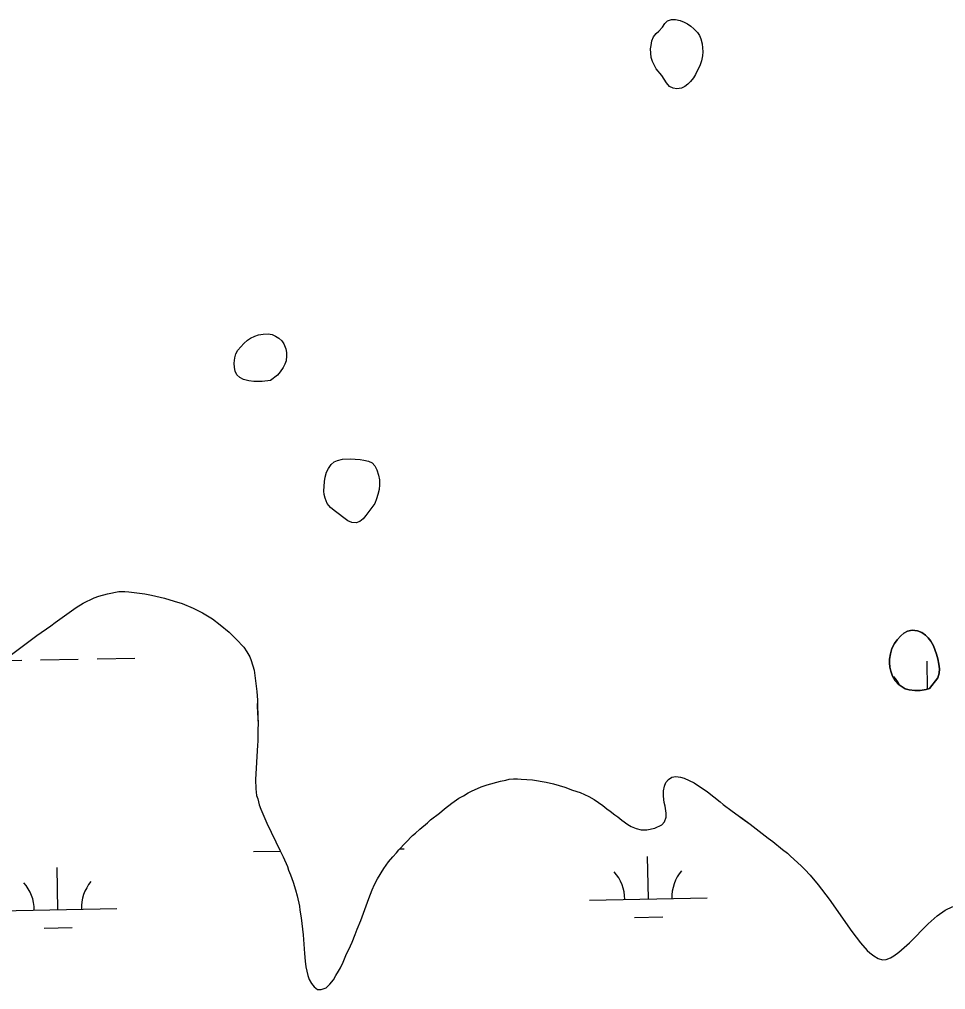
# Model space of a CAD drawing. Extents: x 3957609 to 3995875, y 234277 to 260273.
# Drawn here: x 3987141 to 3987929, y 255754 to 256579 of the extents above; entities that cross this region are included whole.
import ezdxf

# ---------------------------------------------------------------- set-up
doc = ezdxf.new("R2010")
doc.units = 0
doc.layers.add('V-RIVR-EDGE', color=7, linetype='Continuous')
doc.layers.add('V-WETL-SWMP', color=7, linetype='Continuous')

msp = doc.modelspace()

# ---------------------------------------------------------------- linework, layer by layer
at = {"layer": 'V-RIVR-EDGE'}
for points in [[(3987678.23, 256556.535), (3987679.027, 256560.495), (3987680.344, 256563.832), (3987682.597, 256566.535), (3987684.849, 256568.614), (3987687.889, 256572.099), (3987689.986, 256575.116), (3987692.185, 256577.406), (3987695.632, 256578.487), (3987698.921, 256578.579), (3987702.884, 256577.627), (3987706.478, 256576.257), (3987709.29, 256574.733), (3987712.153, 256572.896), (3987714.701, 256570.696), (3987717.664, 256567.555), (3987719.323, 256564.993), (3987720.513, 256562.171), (3987721.697, 256557.731), (3987722.049, 256554.441), (3987722.141, 256550.999), (3987721.92, 256547.661), (3987721.121, 256543.331), (3987720.067, 256539.997), (3987716.122, 256531.766), (3987714.338, 256528.8), (3987711.77, 256525.939), (3987709.415, 256523.652), (3987706.955, 256521.626), (3987704.029, 256520.281), (3987700.322, 256519.615), (3987696.984, 256520.203), (3987693.963, 256521.569), (3987691.313, 256524.606), (3987689.498, 256527.795), (3987687.37, 256530.828), (3987682.748, 256536.689), (3987680.778, 256539.88), (3987679.379, 256542.911), (3987678.453, 256546.254), (3987677.997, 256549.752), (3987677.907, 256553.51), (3987678.23, 256556.535)], [(3987324.545, 256291.06), (3987325.495, 256294.499), (3987327.176, 256297.624), (3987332.102, 256303.031), (3987335.348, 256305.941), (3987337.857, 256307.602), (3987341.412, 256309.259), (3987344.754, 256310.396), (3987348.723, 256311.11), (3987353.002, 256311.305), (3987356.34, 256310.77), (3987359.152, 256309.507), (3987361.964, 256307.619), (3987364.458, 256305.419), (3987366.119, 256302.906), (3987367.774, 256298.624), (3987368.388, 256295.595), (3987368.587, 256292.568), (3987368.048, 256288.5), (3987366.996, 256285.687), (3987365.628, 256282.768), (3987363.213, 256279.127), (3987360.907, 256276.108), (3987354.734, 256271.748), (3987347.845, 256270.834), (3987344.818, 256270.74), (3987340.644, 256270.861), (3987336.472, 256271.398), (3987331.78, 256272.667), (3987328.762, 256274.349), (3987326.369, 256276.548), (3987324.919, 256279.579), (3987324.201, 256282.713), (3987324.004, 256286.575), (3987324.545, 256291.06)], [(3987400.855, 256185.801), (3987401.39, 256189.451), (3987402.451, 256193.83), (3987404.028, 256197.059), (3987406.543, 256200.285), (3987409.055, 256202.466), (3987411.878, 256203.814), (3987416.055, 256204.842), (3987422.632, 256205.026), (3987431.186, 256204.578), (3987434.315, 256204.147), (3987438.067, 256203.3), (3987441.193, 256201.618), (3987443.585, 256199.314), (3987445.346, 256195.863), (3987446.685, 256191.268), (3987447.4, 256187.194), (3987447.595, 256183.02), (3987447.267, 256179.16), (3987446.208, 256174.886), (3987445.047, 256171.029), (3987443.466, 256167.175), (3987436.019, 256156.871), (3987433.713, 256154.062), (3987430.678, 256151.776), (3987427.754, 256150.848), (3987424.1, 256150.967), (3987420.559, 256152.544), (3987408.904, 256161.144), (3987405.783, 256163.661), (3987403.081, 256167.113), (3987401.429, 256171.607), (3987400.605, 256174.74), (3987400.302, 256177.767), (3987400.855, 256185.801)], [(3987143.956, 256045.583), (3987156.326, 256054.936), (3987168.301, 256063.311), (3987171.836, 256066.039), (3987189.698, 256078.896), (3987195.586, 256082.592), (3987205.001, 256087.061), (3987208.921, 256088.417), (3987216.369, 256090.545), (3987225.968, 256092.271), (3987231.06, 256092.447), (3987234.388, 256092.241), (3987248.087, 256090.428), (3987253.762, 256089.429), (3987264.909, 256086.645), (3987273.126, 256084.266), (3987279.773, 256082.089), (3987289.157, 256078.333), (3987293.065, 256076.166), (3987297.169, 256074.192), (3987301.273, 256071.828), (3987305.57, 256069.072), (3987312.208, 256064.152), (3987319.625, 256057.859), (3987325.673, 256051.963), (3987332.305, 256045.085), (3987334.836, 256041.161), (3987337.169, 256036.844), (3987338.528, 256033.903), (3987340.849, 256025.672), (3987343.13, 256007.455), (3987343.689, 256000.013), (3987343.673, 255994.922), (3987344.398, 255979.451), (3987344.187, 255975.734), (3987344.148, 255965.16), (3987343.747, 255961.834), (3987342.071, 255932.667), (3987342.436, 255924.833), (3987343.001, 255919.154), (3987343.97, 255916.215), (3987345.322, 255911.118), (3987346.677, 255907.392), (3987351.724, 255895.432), (3987363.188, 255871.894), (3987365.718, 255866.991), (3987369.21, 255858.754), (3987370.178, 255855.619), (3987371.925, 255851.5), (3987374.055, 255845.424), (3987376.185, 255838.76), (3987377.539, 255833.859), (3987379.464, 255825.04), (3987379.843, 255821.712), (3987380.994, 255815.05), (3987382.702, 255800.753), (3987383.621, 255784.692), (3987384.187, 255778.231), (3987384.95, 255773.332), (3987386.491, 255766.082), (3987387.848, 255762.554), (3987389.794, 255759.217), (3987391.936, 255756.469), (3987394.867, 255754.304), (3987397.998, 255754.097), (3987402.115, 255755.65), (3987405.258, 255758.574), (3987408.404, 255762.478), (3987410.376, 255765.994), (3987412.74, 255769.705), (3987414.317, 255772.638), (3987416.488, 255777.328), (3987419.451, 255784.561), (3987421.423, 255788.274), (3987424.186, 255794.334), (3987426.951, 255800.98), (3987428.534, 255805.478), (3987431.497, 255812.908), (3987438.42, 255831.481), (3987441.383, 255838.909), (3987443.357, 255843.407), (3987445.921, 255848.291), (3987451.24, 255857.081), (3987455.176, 255862.549), (3987458.717, 255867.04), (3987461.861, 255870.356), (3987463.829, 255872.896), (3987475.62, 255884.991), (3987478.173, 255887.135), (3987481.71, 255890.449), (3987488.387, 255895.907), (3987490.941, 255898.248), (3987498.401, 255903.898), (3987502.723, 255907.601), (3987509.006, 255912.473), (3987514.894, 255916.76), (3987518.82, 255918.9), (3987522.744, 255921.429), (3987525.685, 255922.595), (3987533.922, 255926.283), (3987539.019, 255928.028)], [(3987881.234, 256028.185), (3987882.006, 256024.659), (3987883.362, 256020.542), (3987885.697, 256016.618), (3987888.23, 256013.671), (3987891.55, 256011.312), (3987894.286, 256009.735), (3987897.61, 256008.744), (3987902.308, 256008.137), (3987907.006, 256008.318), (3987912.1, 256009.082), (3987915.04, 256010.048), (3987922.122, 256019.031), (3987923.116, 256023.137), (3987923.325, 256026.662), (3987922.948, 256030.774), (3987921.985, 256035.085), (3987920.824, 256039.202), (3987918.307, 256046.259), (3987915.97, 256050.183), (3987913.828, 256052.931), (3987911.487, 256055.291), (3987908.364, 256057.652), (3987904.843, 256059.034), (3987900.147, 256059.639), (3987896.228, 256058.674), (3987893.09, 256056.925), (3987890.534, 256054.779), (3987887.39, 256051.266), (3987885.029, 256048.143), (3987882.858, 256043.844), (3987881.668, 256039.345), (3987880.87, 256035.04), (3987880.857, 256031.712), (3987881.234, 256028.185)], [(3987133.552, 256037.985), (3987143.956, 256045.583)], [(3987539.019, 255928.028), (3987550.189, 255931.118), (3987554.893, 255932.081), (3987557.832, 255932.853), (3987561.357, 255933.232), (3987564.882, 255933.218), (3987568.013, 255932.814), (3987577.409, 255932.388), (3987589.15, 255930.387), (3987595.409, 255928.995), (3987604.994, 255926.217), (3987611.639, 255923.647), (3987617.898, 255921.47), (3987625.523, 255918.31), (3987629.82, 255915.554), (3987637.239, 255910.436), (3987640.559, 255907.681), (3987643.488, 255905.715), (3987647.391, 255902.567), (3987650.128, 255900.796), (3987653.445, 255898.041), (3987658.522, 255894.498), (3987661.453, 255892.727), (3987665.557, 255890.949), (3987669.862, 255889.954), (3987674.757, 255889.935), (3987681.613, 255891.281), (3987687.303, 255894), (3987689.66, 255896.538), (3987691.047, 255900.644), (3987691.255, 255904.167), (3987690.297, 255910.044), (3987689.527, 255913.18), (3987688.761, 255918.47), (3987688.779, 255922.971), (3987689.576, 255927.082), (3987690.959, 255930.012), (3987693.121, 255932.55), (3987696.066, 255934.498), (3987699.396, 255935.073), (3987703.31, 255934.665), (3987706.439, 255933.676), (3987715.041, 255929.728), (3987726.172, 255922.052), (3987736.909, 255913.788), (3987739.642, 255911.429), (3987747.256, 255905.723), (3987752.333, 255902.18), (3987755.847, 255899.428), (3987762.487, 255894.703), (3987777.716, 255882.9), (3987781.816, 255879.947), (3987790.014, 255873.26), (3987794.114, 255870.112), (3987796.652, 255867.559), (3987805.823, 255859.301), (3987808.944, 255856.157), (3987813.429, 255851.443), (3987820.251, 255842.999), (3987829.604, 255831.02), (3987848.888, 255803.538), (3987856.289, 255793.722), (3987861.944, 255787.437), (3987864.09, 255785.274), (3987867.607, 255782.716), (3987871.318, 255780.549), (3987874.836, 255779.362), (3987877.972, 255779.546), (3987881.892, 255781.098), (3987884.64, 255782.655), (3987888.763, 255785.966), (3987897.798, 255793.962), (3987913.912, 255809.957), (3987921.377, 255816.783), (3987928.248, 255821.651), (3987934.72, 255824.76)]]:
    msp.add_lwpolyline(points, dxfattribs=at)
at = {"layer": 'V-WETL-SWMP'}
for p, q in [((3987195.586, 256082.593), (3987205, 256087.062)), ((3987205, 256087.062), (3987208.921, 256088.418)), ((3987208.921, 256088.418), (3987216.369, 256090.544)), ((3987216.369, 256090.544), (3987225.969, 256092.271)), ((3987225.969, 256092.271), (3987231.06, 256092.448)), ((3987231.06, 256092.448), (3987234.388, 256092.24)), ((3987234.388, 256092.24), (3987248.086, 256090.428)), ((3987248.086, 256090.428), (3987253.761, 256089.428)), ((3987253.761, 256089.428), (3987264.91, 256086.646)), ((3987264.91, 256086.646), (3987273.125, 256084.266)), ((3987171.835, 256066.039), (3987189.699, 256078.895)), ((3987189.699, 256078.895), (3987195.586, 256082.593)), ((3987273.125, 256084.266), (3987279.773, 256082.088)), ((3987279.773, 256082.088), (3987289.158, 256078.333)), ((3987289.158, 256078.333), (3987293.065, 256076.165)), ((3987293.065, 256076.165), (3987297.17, 256074.192)), ((3987297.17, 256074.192), (3987301.273, 256071.828)), ((3987301.273, 256071.828), (3987305.57, 256069.071)), ((3987305.57, 256069.071), (3987312.208, 256064.152)), ((3987156.326, 256054.936), (3987168.3, 256063.311)), ((3987168.3, 256063.311), (3987171.835, 256066.039)), ((3987312.208, 256064.152), (3987319.625, 256057.859)), ((3987143.957, 256045.584), (3987156.326, 256054.936)), ((3987319.625, 256057.859), (3987325.673, 256051.963)), ((3987325.673, 256051.963), (3987332.305, 256045.086)), ((3987133.552, 256037.986), (3987143.957, 256045.584)), ((3987332.305, 256045.086), (3987334.835, 256041.161)), ((3987207.434, 256035.232), (3987239.429, 256035.814)), ((3987334.835, 256041.161), (3987337.169, 256036.845)), ((3987337.169, 256036.845), (3987338.529, 256033.903)), ((3987128.271, 256033.793), (3987143.445, 256034.068)), ((3987159.442, 256034.359), (3987191.437, 256034.941)), ((3987338.529, 256033.903), (3987340.848, 256025.672)), ((3987913.243, 256009.457), (3987912.809, 256033.313)), ((3987340.848, 256025.672), (3987343.13, 256007.455)), ((3987343.13, 256007.455), (3987343.69, 256000.013)), ((3987343.69, 256000.013), (3987343.672, 255994.922)), ((3987343.672, 255994.922), (3987344.398, 255979.452)), ((3987344.398, 255979.452), (3987344.188, 255975.733)), ((3987344.188, 255975.733), (3987344.149, 255965.161)), ((3987343.746, 255961.834), (3987342.072, 255932.667)), ((3987344.149, 255965.161), (3987343.746, 255961.834)), ((3987342.072, 255932.667), (3987342.435, 255924.834)), ((3987533.922, 255926.283), (3987539.019, 255928.027)), ((3987539.019, 255928.027), (3987550.19, 255931.118)), ((3987550.19, 255931.118), (3987554.893, 255932.08)), ((3987554.893, 255932.08), (3987557.832, 255932.852)), ((3987557.832, 255932.852), (3987561.358, 255933.231)), ((3987561.358, 255933.231), (3987564.882, 255933.218)), ((3987564.882, 255933.218), (3987568.013, 255932.815)), ((3987568.013, 255932.815), (3987577.41, 255932.388)), ((3987577.41, 255932.388), (3987589.15, 255930.387)), ((3987589.15, 255930.387), (3987595.41, 255928.994)), ((3987595.41, 255928.994), (3987604.993, 255926.217)), ((3987689.577, 255927.081), (3987690.959, 255930.013)), ((3987690.959, 255930.013), (3987693.122, 255932.55)), ((3987693.122, 255932.55), (3987696.066, 255934.497)), ((3987696.066, 255934.497), (3987699.396, 255935.072)), ((3987699.396, 255935.072), (3987703.31, 255934.666)), ((3987703.31, 255934.666), (3987706.439, 255933.676)), ((3987706.439, 255933.676), (3987715.04, 255929.728)), ((3987715.04, 255929.728), (3987726.171, 255922.052)), ((3987342.435, 255924.834), (3987343.001, 255919.154)), ((3987518.819, 255918.899), (3987522.744, 255921.43)), ((3987522.744, 255921.43), (3987525.685, 255922.594)), ((3987525.685, 255922.594), (3987533.922, 255926.283)), ((3987604.993, 255926.217), (3987611.64, 255923.648)), ((3987611.64, 255923.648), (3987617.898, 255921.471)), ((3987617.898, 255921.471), (3987625.522, 255918.31)), ((3987688.762, 255918.469), (3987688.779, 255922.972)), ((3987688.779, 255922.972), (3987689.577, 255927.081)), ((3987726.171, 255922.052), (3987736.909, 255913.789)), ((3987343.001, 255919.154), (3987343.969, 255916.214)), ((3987343.969, 255916.214), (3987345.321, 255911.118)), ((3987502.723, 255907.602), (3987509.006, 255912.474)), ((3987509.006, 255912.474), (3987514.895, 255916.76)), ((3987514.895, 255916.76), (3987518.819, 255918.899)), ((3987625.522, 255918.31), (3987629.819, 255915.554)), ((3987629.819, 255915.554), (3987637.24, 255910.436)), ((3987689.526, 255913.18), (3987688.762, 255918.469)), ((3987690.298, 255910.045), (3987689.526, 255913.18)), ((3987736.909, 255913.789), (3987739.642, 255911.429)), ((3987739.642, 255911.429), (3987747.256, 255905.723)), ((3987345.321, 255911.118), (3987346.678, 255907.393)), ((3987346.678, 255907.393), (3987351.724, 255895.432)), ((3987490.941, 255898.248), (3987498.402, 255903.898)), ((3987498.402, 255903.898), (3987502.723, 255907.602)), ((3987637.24, 255910.436), (3987640.559, 255907.682)), ((3987640.559, 255907.682), (3987643.488, 255905.714)), ((3987643.488, 255905.714), (3987647.392, 255902.567)), ((3987691.255, 255904.167), (3987690.298, 255910.045)), ((3987691.046, 255900.644), (3987691.255, 255904.167)), ((3987747.256, 255905.723), (3987752.334, 255902.181)), ((3987351.724, 255895.432), (3987363.189, 255871.895)), ((3987481.71, 255890.45), (3987488.387, 255895.908)), ((3987488.387, 255895.908), (3987490.941, 255898.248)), ((3987647.392, 255902.567), (3987650.127, 255900.795)), ((3987650.127, 255900.795), (3987653.445, 255898.041)), ((3987653.445, 255898.041), (3987658.523, 255894.498)), ((3987687.302, 255894.001), (3987689.661, 255896.538)), ((3987689.661, 255896.538), (3987691.046, 255900.644)), ((3987752.334, 255902.181), (3987755.848, 255899.427)), ((3987755.848, 255899.427), (3987762.487, 255894.703)), ((3987475.62, 255884.991), (3987478.174, 255887.135)), ((3987478.174, 255887.135), (3987481.71, 255890.45)), ((3987658.523, 255894.498), (3987661.453, 255892.726)), ((3987661.453, 255892.726), (3987665.558, 255890.948)), ((3987665.558, 255890.948), (3987669.862, 255889.954)), ((3987669.862, 255889.954), (3987674.756, 255889.936)), ((3987674.756, 255889.936), (3987681.614, 255891.281)), ((3987681.614, 255891.281), (3987687.302, 255894.001)), ((3987762.487, 255894.703), (3987777.716, 255882.9)), ((3987463.829, 255872.895), (3987475.62, 255884.991)), ((3987777.716, 255882.9), (3987781.816, 255879.948)), ((3987781.816, 255879.948), (3987790.015, 255873.261)), ((3987340.342, 255871.447), (3987363.206, 255871.863)), ((3987363.189, 255871.895), (3987365.717, 255866.991)), ((3987458.717, 255867.04), (3987461.861, 255870.357)), ((3987461.861, 255870.357), (3987463.829, 255872.895)), ((3987464.62, 255873.707), (3987468.32, 255873.774)), ((3987790.015, 255873.261), (3987794.115, 255870.113)), ((3987794.115, 255870.113), (3987796.651, 255867.559)), ((3987365.717, 255866.991), (3987369.21, 255858.755)), ((3987451.24, 255857.082), (3987455.176, 255862.55)), ((3987455.176, 255862.55), (3987458.717, 255867.04)), ((3987675.974, 255831.112), (3987675.32, 255867.106)), ((3987796.651, 255867.559), (3987805.822, 255859.302)), ((3987174.149, 255821.988), (3987173.495, 255857.982)), ((3987369.21, 255858.755), (3987370.178, 255855.619)), ((3987370.178, 255855.619), (3987371.925, 255851.501)), ((3987445.921, 255848.291), (3987451.24, 255857.082)), ((3987805.822, 255859.302), (3987808.943, 255856.158)), ((3987808.943, 255856.158), (3987813.429, 255851.442)), ((3987371.925, 255851.501), (3987374.056, 255845.423)), ((3987374.056, 255845.423), (3987376.185, 255838.759)), ((3987443.358, 255843.406), (3987445.921, 255848.291)), ((3987813.429, 255851.442), (3987820.251, 255842.998)), ((3987376.185, 255838.759), (3987377.538, 255833.859)), ((3987438.419, 255831.481), (3987441.384, 255838.91)), ((3987441.384, 255838.91), (3987443.358, 255843.406)), ((3987820.251, 255842.998), (3987829.605, 255831.02)), ((3987377.538, 255833.859), (3987379.463, 255825.041)), ((3987431.498, 255812.907), (3987438.419, 255831.481)), ((3987625.983, 255830.203), (3987725.966, 255832.021)), ((3987829.605, 255831.02), (3987848.887, 255803.539)), ((3987124.158, 255821.079), (3987224.141, 255822.897)), ((3987379.463, 255825.041), (3987379.842, 255821.712)), ((3987379.842, 255821.712), (3987380.993, 255815.05)), ((3987921.377, 255816.782), (3987928.248, 255821.651)), ((3987928.248, 255821.651), (3987934.72, 255824.76)), ((3987380.993, 255815.05), (3987382.702, 255800.752)), ((3987428.534, 255805.478), (3987431.498, 255812.907)), ((3987664.257, 255815.466), (3987688.253, 255815.902)), ((3987913.912, 255809.957), (3987921.377, 255816.782)), ((3987162.432, 255806.341), (3987186.428, 255806.777)), ((3987426.951, 255800.98), (3987428.534, 255805.478)), ((3987897.799, 255793.961), (3987913.912, 255809.957)), ((3987382.702, 255800.752), (3987383.622, 255784.693)), ((3987424.186, 255794.334), (3987426.951, 255800.98)), ((3987848.887, 255803.539), (3987856.29, 255793.722)), ((3987419.451, 255784.562), (3987421.423, 255788.274)), ((3987421.423, 255788.274), (3987424.186, 255794.334)), ((3987856.29, 255793.722), (3987861.945, 255787.436)), ((3987888.763, 255785.967), (3987897.799, 255793.961)), ((3987383.622, 255784.693), (3987384.186, 255778.23)), ((3987416.488, 255777.328), (3987419.451, 255784.562)), ((3987861.945, 255787.436), (3987864.091, 255785.275)), ((3987864.091, 255785.275), (3987867.606, 255782.716)), ((3987867.606, 255782.716), (3987871.318, 255780.549)), ((3987871.318, 255780.549), (3987874.837, 255779.361)), ((3987874.837, 255779.361), (3987877.971, 255779.546)), ((3987877.971, 255779.546), (3987881.892, 255781.098)), ((3987881.892, 255781.098), (3987884.639, 255782.654)), ((3987884.639, 255782.654), (3987888.763, 255785.967)), ((3987384.186, 255778.23), (3987384.951, 255773.333)), ((3987384.951, 255773.333), (3987386.49, 255766.083)), ((3987412.739, 255769.706), (3987414.317, 255772.637)), ((3987414.317, 255772.637), (3987416.488, 255777.328)), ((3987386.49, 255766.083), (3987387.848, 255762.554)), ((3987408.405, 255762.478), (3987410.376, 255765.995)), ((3987410.376, 255765.995), (3987412.739, 255769.706)), ((3987387.848, 255762.554), (3987389.794, 255759.218)), ((3987389.794, 255759.218), (3987391.937, 255756.469)), ((3987391.937, 255756.469), (3987394.866, 255754.305)), ((3987397.998, 255754.097), (3987402.115, 255755.649)), ((3987402.115, 255755.649), (3987405.259, 255758.574)), ((3987405.259, 255758.574), (3987408.405, 255762.478)), ((3987394.866, 255754.305), (3987397.998, 255754.097))]:
    msp.add_line(p, q, dxfattribs=at)
for points in [[(3987677.906, 256553.509), (3987678.23, 256556.534), (3987679.027, 256560.496), (3987680.344, 256563.831), (3987682.597, 256566.535), (3987684.849, 256568.614), (3987687.888, 256572.099), (3987689.986, 256575.117), (3987692.186, 256577.405), (3987695.633, 256578.488), (3987698.921, 256578.58), (3987702.883, 256577.626), (3987706.478, 256576.257), (3987709.29, 256574.733), (3987712.153, 256572.896), (3987714.701, 256570.696), (3987717.664, 256567.554), (3987719.324, 256564.992), (3987720.513, 256562.17), (3987721.697, 256557.73), (3987722.05, 256554.442), (3987722.142, 256550.998), (3987721.921, 256547.66), (3987721.122, 256543.332), (3987720.067, 256539.996), (3987716.123, 256531.767), (3987714.338, 256528.8), (3987711.771, 256525.939), (3987709.415, 256523.652), (3987706.955, 256521.627), (3987704.028, 256520.281), (3987700.321, 256519.616), (3987696.984, 256520.202), (3987693.963, 256521.57), (3987691.313, 256524.606), (3987689.499, 256527.795), (3987687.371, 256530.829), (3987682.748, 256536.69), (3987680.778, 256539.88), (3987679.38, 256542.912), (3987678.453, 256546.254), (3987677.996, 256549.752)], [(3987324.005, 256286.575), (3987324.544, 256291.06), (3987325.495, 256294.5), (3987327.177, 256297.624), (3987332.101, 256303.032), (3987335.347, 256305.942), (3987337.857, 256307.603), (3987341.411, 256309.259), (3987344.755, 256310.395), (3987348.723, 256311.111), (3987353.002, 256311.304), (3987356.339, 256310.77), (3987359.152, 256309.507), (3987361.963, 256307.618), (3987364.459, 256305.418), (3987366.119, 256302.907), (3987367.773, 256298.623), (3987368.388, 256295.594), (3987368.586, 256292.567), (3987368.049, 256288.5), (3987366.995, 256285.686), (3987365.628, 256282.769), (3987363.214, 256279.126), (3987360.907, 256276.108), (3987354.735, 256271.748), (3987347.844, 256270.834), (3987344.817, 256270.741), (3987340.644, 256270.861), (3987336.472, 256271.398), (3987331.781, 256272.667), (3987328.761, 256274.348), (3987326.369, 256276.548), (3987324.919, 256279.58), (3987324.2, 256282.713)], [(3987400.303, 256177.768), (3987400.855, 256185.801), (3987401.39, 256189.451), (3987402.45, 256193.83), (3987404.027, 256197.059), (3987406.543, 256200.285), (3987409.056, 256202.467), (3987411.878, 256203.813), (3987416.056, 256204.842), (3987422.631, 256205.026), (3987431.186, 256204.577), (3987434.315, 256204.148), (3987438.068, 256203.3), (3987441.193, 256201.618), (3987443.584, 256199.314), (3987445.346, 256195.864), (3987446.685, 256191.267), (3987447.401, 256187.195), (3987447.594, 256183.02), (3987447.267, 256179.16), (3987446.208, 256174.886), (3987445.046, 256171.029), (3987443.466, 256167.174), (3987436.019, 256156.871), (3987433.713, 256154.062), (3987430.679, 256151.777), (3987427.753, 256150.849), (3987424.101, 256150.966), (3987420.559, 256152.545), (3987408.903, 256161.144), (3987405.782, 256163.66), (3987403.082, 256167.114), (3987401.429, 256171.607), (3987400.605, 256174.741)], [(3987882.006, 256024.659), (3987881.235, 256028.186), (3987880.857, 256031.712), (3987880.869, 256035.04), (3987881.668, 256039.345), (3987882.859, 256043.844), (3987885.029, 256048.143), (3987887.39, 256051.267), (3987890.535, 256054.779), (3987893.089, 256056.924), (3987896.228, 256058.674), (3987900.147, 256059.639), (3987904.844, 256059.034), (3987908.363, 256057.651), (3987911.487, 256055.29), (3987913.827, 256052.932), (3987915.971, 256050.183), (3987918.306, 256046.258), (3987920.825, 256039.201), (3987921.985, 256035.085), (3987922.948, 256030.774), (3987923.324, 256026.661), (3987923.116, 256023.138), (3987922.122, 256019.03), (3987915.04, 256010.049), (3987912.1, 256009.081), (3987907.006, 256008.317), (3987902.307, 256008.138), (3987897.61, 256008.743), (3987894.285, 256009.734), (3987891.55, 256011.311), (3987888.23, 256013.672), (3987885.696, 256016.618), (3987883.361, 256020.543)]]:
    msp.add_lwpolyline(points, close=True, dxfattribs=at)
for centre, start, end in [((3987858.222, 255996.79), 26.680676, 41.813537), ((3987620.732, 255830.583), 0.269879, 41.813537), ((3987731.2, 255832.591), 140.269876, 181.813534), ((3987229.375, 255823.467), 140.269876, 181.813534), ((3987118.907, 255821.458), 0.269879, 41.813537)]:
    msp.add_arc(centre, 35.246, start, end, dxfattribs=at)

doc.saveas('drawing.dxf')
